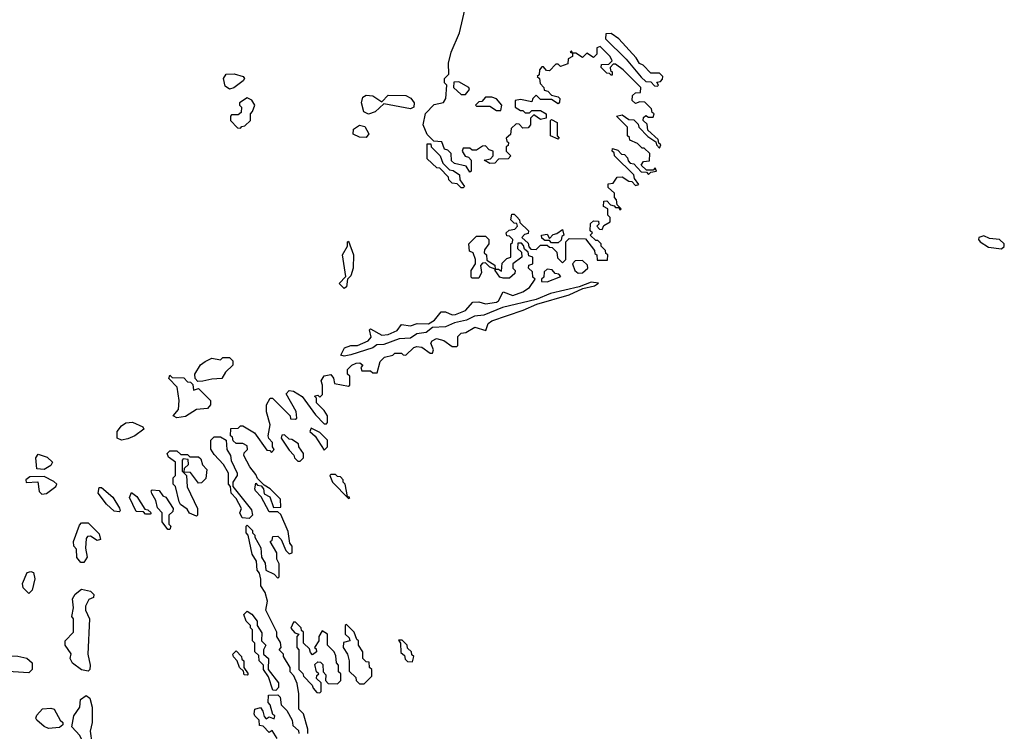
# Model space of a CAD drawing. Extents: x 2769579 to 2883812, y 684207 to 828660.
# Tile 493 of 505: x 2845754 to 2850217, y 809265 to 812492. Entities that reach past the tile are written whole.
import ezdxf

# ---------------------------------------------------------------- set-up
doc = ezdxf.new("R2010")
doc.units = 0

msp = doc.modelspace()

# ---------------------------------------------------------------- linework, layer by layer
at = {"layer": '0CON02XD'}
for points in [[(2847347, 811053), (2847340, 811085), (2847345, 811090), (2847395, 811061.2), (2847425, 811064), (2847465, 811082.5), (2847485, 811110), (2847525, 811103.3), (2847556.4, 811113.6), (2847607.7, 811112.3), (2847635, 811130), (2847665, 811167.5), (2847685, 811167.5), (2847715, 811153.8), (2847730, 811155), (2847775, 811173.8), (2847808.3, 811211.7), (2847835, 811212.5), (2847865, 811203.8), (2847915, 811211.2), (2847925, 811217.5), (2847945, 811257.5), (2847989.3, 811240.7), (2848035, 811257.5), (2848065, 811277.5), (2848090, 811315), (2848080, 811325), (2848078.3, 811348.3), (2848060, 811365), (2848061.7, 811378.3), (2848080, 811385), (2848080, 811415), (2848061.7, 811421.7), (2848058.3, 811438.3), (2848041.7, 811451.7), (2848038.3, 811468.3), (2848028.3, 811478.3), (2848011.7, 811478.3), (2848010, 811455), (2848028.3, 811438.3), (2848030, 811415), (2847990, 811385), (2847990, 811365), (2848000, 811355), (2847998.3, 811341.7), (2847975, 811320), (2847945, 811320), (2847930, 811325), (2847910, 811355), (2847910, 811360), (2847925, 811360), (2847938.3, 811351.7), (2847941.7, 811388.3), (2847961.7, 811408.3), (2847980, 811415), (2847980, 811475), (2847988.3, 811481.7), (2847990, 811495), (2847975, 811510), (2847961.7, 811511.7), (2847960, 811525), (2847973, 811537), (2847998.3, 811541.7), (2848010, 811555), (2848008.3, 811568.3), (2847995, 811570), (2847980, 811585), (2847985, 811610), (2847995, 811610), (2848008.3, 811598.3), (2848020, 811585), (2848021.7, 811571.7), (2848060, 811535), (2848058.3, 811521.7), (2848041.7, 811518.3), (2848030, 811505), (2848058.3, 811478.3), (2848061.7, 811461.7), (2848071.7, 811451.7), (2848095, 811450), (2848115, 811470), (2848145, 811470), (2848155, 811460), (2848168.3, 811458.3), (2848188.3, 811438.3), (2848191.7, 811411.7), (2848215, 811390), (2848230, 811405), (2848230, 811485), (2848245, 811500), (2848318.3, 811498.3), (2848360, 811445), (2848361.7, 811431.7), (2848370, 811425), (2848371.7, 811401.7), (2848418.3, 811401.7), (2848420, 811425), (2848411.7, 811431.7), (2848410, 811445), (2848390, 811465), (2848390, 811475), (2848375, 811490), (2848365, 811490), (2848340, 811515), (2848350, 811525), (2848340, 811535), (2848341.7, 811568.3), (2848355, 811580), (2848378.3, 811578.3), (2848380, 811565), (2848370, 811555), (2848381.7, 811541.7), (2848395, 811540), (2848401.7, 811558.3), (2848430, 811575), (2848430, 811595), (2848420, 811605), (2848420, 811635), (2848400, 811645), (2848401.7, 811668.3), (2848415, 811670), (2848431.7, 811651.7), (2848448.3, 811648.3), (2848455, 811640), (2848470, 811640), (2848475, 811630), (2848480, 811635), (2848461.7, 811651.7), (2848460, 811675), (2848450, 811685), (2848450, 811705), (2848421.7, 811731.7), (2848421.7, 811748.3), (2848445, 811750), (2848461.7, 811778.3), (2848485, 811780), (2848515, 811760), (2848528.3, 811758.3), (2848545, 811740), (2848560, 811745), (2848541.7, 811771.7), (2848538.3, 811788.3), (2848450, 811875), (2848448.3, 811888.3), (2848440, 811895), (2848441.7, 811908.3), (2848465, 811900), (2848481.7, 811881.7), (2848495, 811880), (2848510, 811865), (2848511.7, 811851.7), (2848521.7, 811841.7), (2848538.3, 811838.3), (2848571.7, 811801.7), (2848595, 811800), (2848605, 811790), (2848615, 811800), (2848640, 811805), (2848635, 811820), (2848625, 811810), (2848595, 811810), (2848571.7, 811831.7), (2848581.7, 811848.3), (2848608.3, 811851.7), (2848610, 811885), (2848585, 811910), (2848575, 811910), (2848555, 811930), (2848520, 811945), (2848518.3, 811958.3), (2848510, 811965), (2848510, 812005), (2848460, 812055), (2848485, 812060), (2848515, 812040), (2848538.3, 812038.3), (2848558.3, 812018.3), (2848560, 812005), (2848601.7, 811961.7), (2848638.3, 811938.3), (2848640, 811925), (2848655, 811910), (2848660, 811925), (2848651.7, 811931.7), (2848648.3, 811948.3), (2848601.7, 811991.7), (2848598.3, 812018.3), (2848580, 812035), (2848581.7, 812048.3), (2848592.5, 812057.5), (2848605, 812050), (2848625, 812050), (2848630, 812065), (2848621.7, 812071.7), (2848618.3, 812088.3), (2848588.3, 812118.3), (2848565, 812120), (2848545, 812112.5), (2848530, 812125), (2848531.7, 812148.3), (2848545, 812160), (2848568.3, 812161.7), (2848570, 812185), (2848490, 812265), (2848455, 812290), (2848445, 812290), (2848430, 812275), (2848431.7, 812261.7), (2848440, 812255), (2848440, 812240), (2848435, 812240), (2848428.3, 812248.3), (2848415, 812250), (2848390, 812275), (2848391.7, 812288.3), (2848425, 812290), (2848440, 812305), (2848430, 812325), (2848385, 812370), (2848370, 812365), (2848370, 812335), (2848355, 812320), (2848325, 812340), (2848305, 812320), (2848275, 812340), (2848260, 812340), (2848255, 812350), (2848250, 812345), (2848260, 812340), (2848260, 812325), (2848240, 812315), (2848238.3, 812291.7), (2848205, 812280), (2848195, 812290), (2848185, 812290), (2848155, 812260), (2848141.7, 812261.7), (2848128.3, 812278.3), (2848121.7, 812278.3), (2848110, 812265), (2848108.3, 812241.7), (2848100, 812235), (2848110, 812225), (2848113, 812203), (2848130, 812185), (2848131.7, 812171.7), (2848148.3, 812168.3), (2848165, 812150), (2848195, 812142.5), (2848202.5, 812135), (2848201.7, 812118.3), (2848195, 812110), (2848165, 812130), (2848115, 812130), (2848095, 812150), (2848080, 812135), (2848075, 812120), (2848025, 812130), (2848000, 812125), (2848000, 812095), (2848025, 812080), (2848035, 812080), (2848045, 812070), (2848065, 812070), (2848075, 812080), (2848115, 812080), (2848140, 812065), (2848140, 812045), (2848115, 812040), (2848085, 812060), (2848070, 812045), (2848070, 812015), (2848058.3, 812001.7), (2848035, 812000), (2848018.3, 812018.3), (2848005, 812020), (2847981.7, 811998.3), (2847978.3, 811971.7), (2847960, 811955), (2847961.7, 811941.7), (2847970, 811935), (2847968.3, 811921.7), (2847960, 811915), (2847960, 811895), (2847980, 811875), (2847968.3, 811861.7), (2847925, 811860), (2847908.3, 811841.7), (2847885, 811840), (2847860, 811855), (2847888.3, 811861.7), (2847900, 811875), (2847900, 811895), (2847881.7, 811901.7), (2847865, 811920), (2847851.7, 811918.3), (2847825, 811900), (2847805, 811900), (2847795, 811910), (2847765, 811910), (2847760, 811895), (2847773, 811873), (2847788.3, 811868.3), (2847800, 811855), (2847800, 811805), (2847795, 811800), (2847778.3, 811828.3), (2847725, 811840), (2847711.7, 811851.7), (2847710, 811885), (2847695, 811900), (2847680, 811905), (2847668.3, 811938.3), (2847631.7, 811941.7), (2847601.7, 811971.7), (2847583.3, 812015), (2847593, 812067), (2847632.7, 812107.3), (2847675, 812116.7), (2847685.8, 812134.2), (2847690, 812195), (2847680, 812205), (2847680, 812225), (2847700, 812245), (2847697.5, 812295), (2847710, 812345), (2847747, 812433), (2847778.3, 812561.7)], [(2848645, 812190), (2848650, 812195), (2848641.7, 812208.3), (2848658.3, 812211.7), (2848668.3, 812221.7), (2848670, 812235), (2848655, 812250), (2848615, 812250), (2848580, 812285), (2848563.3, 812293.3), (2848549.3, 812319.3), (2848470, 812405), (2848435, 812430), (2848411.7, 812428.3), (2848410, 812405), (2848503, 812313), (2848571.7, 812231.7), (2848591.7, 812211.7), (2848615, 812210), (2848631.7, 812191.7), (2848645, 812190)], [(2846705, 812177.5), (2846685, 812190), (2846677.5, 812225), (2846690, 812245), (2846726.1, 812246.1), (2846767.5, 812235), (2846772.5, 812225), (2846767.5, 812215), (2846725, 812183.3), (2846705, 812177.5)], [(2847775, 812153.3), (2847792.5, 812175), (2847790, 812185), (2847745, 812210), (2847721.7, 812208.3), (2847720, 812185), (2847755, 812153.3), (2847775, 812153.3)], [(2846755, 812000), (2846761.7, 812008.3), (2846775, 812010), (2846800, 812035), (2846800, 812065), (2846810, 812075), (2846820, 812105), (2846806.4, 812126.4), (2846785, 812137.5), (2846750, 812115), (2846750, 812105), (2846760, 812095), (2846758.3, 812071.7), (2846745, 812060), (2846715, 812060), (2846710, 812055), (2846710, 812035), (2846741.7, 812001.7), (2846755, 812000)], [(2847335, 812063.3), (2847313.9, 812073.9), (2847303.8, 812115), (2847309.3, 812140.7), (2847325, 812150), (2847355, 812146.7), (2847395, 812120), (2847425, 812150), (2847505, 812147.5), (2847526.4, 812136.4), (2847542.5, 812115), (2847540, 812095), (2847525, 812087.5), (2847405, 812110), (2847366.1, 812073.9), (2847335, 812063.3)], [(2847935, 812080), (2847940, 812105), (2847915, 812132.5), (2847895, 812140), (2847865, 812140), (2847848.3, 812121.7), (2847835, 812120), (2847820, 812105), (2847825, 812100), (2847885, 812100), (2847915, 812080), (2847935, 812080)], [(2848195, 811950), (2848160, 811965), (2848160, 812035), (2848165, 812040), (2848190, 812025), (2848190, 811965), (2848200, 811955), (2848195, 811950)], [(2847325, 811957.5), (2847295, 811958.8), (2847265, 811972.5), (2847267.5, 811995), (2847295, 812013.3), (2847318.3, 812008.3), (2847336.7, 811975), (2847325, 811957.5)], [(2847765, 811730), (2847755, 811730), (2847737.5, 811747.5), (2847715, 811750), (2847700, 811765), (2847698.3, 811778.3), (2847658.3, 811818.3), (2847645, 811820), (2847601.7, 811861.7), (2847601.7, 811928.3), (2847618.3, 811928.3), (2847620, 811915), (2847660, 811875), (2847671.7, 811841.7), (2847701.7, 811811.7), (2847718.3, 811808.3), (2847748.3, 811788.3), (2847750, 811765), (2847770, 811735), (2847765, 811730)], [(2848195, 811480), (2848165, 811480), (2848155, 811490), (2848135, 811490), (2848121.7, 811501.7), (2848120, 811515), (2848145, 811520), (2848155, 811500), (2848171.7, 811518.3), (2848188.3, 811521.7), (2848215, 811540), (2848220, 811515), (2848211.7, 811508.3), (2848208.3, 811491.7), (2848195, 811480)], [(2847225, 811272.5), (2847202.5, 811295), (2847233, 811327), (2847218, 811425), (2847240, 811465), (2847240, 811485), (2847245, 811487.5), (2847268, 811425), (2847266.2, 811365), (2847255, 811330), (2847240, 811315), (2847235, 811280), (2847225, 811272.5)], [(2847835, 811320), (2847805, 811320), (2847800, 811325), (2847800, 811355), (2847820, 811385), (2847820, 811405), (2847810, 811435), (2847793, 811443), (2847790, 811475), (2847825, 811510), (2847865, 811510), (2847880, 811495), (2847880, 811475), (2847861.7, 811448.3), (2847860, 811435), (2847870, 811425), (2847871.7, 811401.7), (2847908.3, 811378.3), (2847910, 811360), (2847885, 811370), (2847865, 811390), (2847851.7, 811388.3), (2847842.5, 811377.5), (2847847.5, 811345), (2847835, 811320)], [(2850205, 811452.2), (2850216.7, 811463.3), (2850217.3, 811475), (2850195.3, 811495.3), (2850150.3, 811500.3), (2850125, 811511.2), (2850102.5, 811505), (2850100, 811495), (2850107.5, 811485), (2850145, 811460), (2850205, 811452.2)], [(2848285, 811342.5), (2848305, 811343.3), (2848330, 811365), (2848328.3, 811378.3), (2848305, 811400), (2848271.7, 811398.3), (2848260, 811385), (2848270, 811355), (2848285, 811342.5)], [(2848145, 811302.5), (2848207, 811327), (2848198.3, 811338.3), (2848181.7, 811341.7), (2848168.3, 811358.3), (2848145, 811360), (2848131.7, 811348.3), (2848130, 811325), (2848120, 811315), (2848120, 811305), (2848145, 811302.5)], [(2847060, 809255), (2847060, 809275), (2847040, 809345), (2847020, 809365), (2847020, 809435), (2847011.7, 809481.7), (2846997, 809517), (2846980, 809535), (2846980, 809555), (2846950, 809605), (2846950, 809615), (2846930, 809635), (2846940, 809645), (2846937, 809667), (2846920, 809695), (2846920, 809715), (2846870, 809815), (2846877.5, 809855), (2846867.5, 809895), (2846847.5, 809925), (2846847.5, 809955), (2846841.7, 809981.7), (2846830, 809995), (2846827, 810037), (2846808.3, 810068.3), (2846790, 810155), (2846780, 810165), (2846780, 810195), (2846785, 810200), (2846810, 810175), (2846810, 810165), (2846820, 810155), (2846820, 810145), (2846847, 810097), (2846850, 810055), (2846867, 810027), (2846870, 809995), (2846908.3, 809978.3), (2846925, 809960), (2846930, 809965), (2846930, 810025), (2846920, 810045), (2846920, 810075), (2846890, 810125), (2846898.3, 810131.7), (2846901.7, 810148.3), (2846925, 810150), (2846940, 810135), (2846960, 810085), (2846975, 810070), (2846990, 810075), (2846990, 810105), (2846978.3, 810118.3), (2846971.7, 810171.7), (2846938.3, 810248.3), (2846925, 810260), (2846885, 810260), (2846848.3, 810328.3), (2846822.5, 810355), (2846820, 810365), (2846825, 810390), (2846831.7, 810381.7), (2846848.3, 810378.3), (2846860, 810365), (2846861.7, 810341.7), (2846888.3, 810328.3), (2846905, 810280), (2846938.3, 810281.7), (2846937, 810317), (2846890, 810365), (2846861.7, 810381.7), (2846831.7, 810411.7), (2846825, 810430), (2846797.5, 810465), (2846770, 810515), (2846771.7, 810528.3), (2846787, 810543), (2846785, 810560), (2846765, 810570), (2846735, 810570), (2846721.7, 810581.7), (2846718.3, 810598.3), (2846710, 810605), (2846711.7, 810638.3), (2846745, 810640), (2846755, 810650), (2846765, 810650), (2846818.3, 810618.3), (2846875, 810540), (2846888.3, 810538.3), (2846895, 810530), (2846907, 810543), (2846900, 810555), (2846900, 810575), (2846883, 810593), (2846880, 810605), (2846890, 810655), (2846873.6, 810713.6), (2846872.5, 810745), (2846890, 810775), (2846900, 810775), (2846980, 810695), (2846981.7, 810681.7), (2847005, 810680), (2847010, 810685), (2847007.5, 810715), (2846962.5, 810795), (2846975, 810810), (2846995, 810807.5), (2847033.9, 810783.9), (2847095, 810700), (2847135, 810660), (2847145, 810660), (2847150, 810665), (2847150, 810695), (2847135, 810720), (2847100, 810755), (2847100, 810775), (2847090, 810785), (2847105, 810790), (2847115, 810780), (2847127.5, 810792.5), (2847127.5, 810835), (2847120, 810855), (2847135, 810876.7), (2847165, 810882.5), (2847177, 810867), (2847181.7, 810841.7), (2847245, 810830), (2847250, 810835), (2847250, 810875), (2847240, 810885), (2847240, 810905), (2847260, 810925), (2847280, 810935), (2847296.2, 810936.2), (2847310, 810925), (2847300, 810915), (2847305, 810900), (2847345, 810900), (2847355, 810890), (2847375, 810890), (2847388.3, 810941.7), (2847408.3, 810961.7), (2847445, 810970), (2847455, 810980), (2847485, 810980), (2847491.7, 810971.7), (2847505, 810970), (2847540, 811005), (2847555, 811010), (2847577, 811007), (2847615, 810980), (2847625, 810980), (2847630, 810995), (2847617.5, 811025), (2847623.6, 811036.4), (2847644.1, 811045.9), (2847677, 811037), (2847715, 811010), (2847735, 811010), (2847740, 811015), (2847740, 811055), (2847755, 811070), (2847777, 811073), (2847817, 811097), (2847867, 811083), (2847877.5, 811115), (2847894, 811126), (2848035.9, 811174.1), (2848098.3, 811201.7), (2848245, 811243.8), (2848306.7, 811273.3), (2848360, 811285), (2848377.5, 811297.5), (2848345, 811301.2), (2848290, 811280), (2848160.3, 811249.7), (2848095, 811223.3), (2847942.9, 811187.1), (2847857.3, 811152.7), (2847815, 811147.1), (2847780, 811130), (2847725, 811117.5), (2847685, 811098.6), (2847625, 811096.7), (2847596.9, 811073.1), (2847555, 811067.1), (2847525, 811047.1), (2847475, 811044), (2847405, 811018.6), (2847372.5, 811017.5), (2847355, 811004.2), (2847255, 810972.5), (2847225, 810966.2), (2847210.5, 810970.5), (2847226.1, 811003.9), (2847255, 811013.8), (2847285.9, 811014.1), (2847333.6, 811036.4), (2847347, 811053)], [(2846561.7, 810851.7), (2846550, 810865), (2846547.5, 810885), (2846573.6, 810926.4), (2846595, 810942.5), (2846625, 810957.5), (2846665, 810950), (2846675, 810960), (2846705, 810960), (2846720, 810945), (2846720, 810925), (2846687, 810893), (2846670, 810865), (2846625, 810862.5), (2846585, 810852.5), (2846561.7, 810851.7)], [(2846466.4, 810686.4), (2846450, 810695), (2846473.3, 810725), (2846476.7, 810765), (2846467.5, 810825), (2846430, 810865), (2846435, 810880), (2846445, 810870), (2846498.3, 810868.3), (2846515, 810850), (2846528.3, 810848.3), (2846538.3, 810838.3), (2846541.7, 810811.7), (2846565, 810820), (2846618.8, 810765), (2846618.8, 810745), (2846605, 810729.2), (2846555, 810723.8), (2846505, 810691.9), (2846466.4, 810686.4)], [(2846215, 810585.7), (2846196.2, 810595), (2846196.2, 810625), (2846215, 810650), (2846235, 810663.3), (2846265, 810666.2), (2846312.5, 810645), (2846317.5, 810635), (2846275.4, 810604.6), (2846245, 810591.1), (2846215, 810585.7)], [(2847135, 810540), (2847150, 810555), (2847150, 810585), (2847115, 810620), (2847075, 810640), (2847070, 810625), (2847093, 810603), (2847135, 810540)], [(2846795, 810230), (2846763.3, 810233.3), (2846752.5, 810255), (2846760, 810275), (2846735, 810320), (2846712.5, 810345), (2846710, 810375), (2846700, 810385), (2846700, 810435), (2846677.5, 810475), (2846635, 810520), (2846620, 810545), (2846620, 810585), (2846635, 810600), (2846665, 810600), (2846690, 810585), (2846693, 810543), (2846710, 810515), (2846713, 810493), (2846740, 810435), (2846740, 810425), (2846720, 810395), (2846720, 810375), (2846805, 810270), (2846810, 810245), (2846795, 810230)], [(2847025, 810490), (2847040, 810505), (2847040, 810525), (2847020, 810555), (2847018.3, 810568.3), (2846988.3, 810588.3), (2846975, 810590), (2846955, 810610), (2846941.7, 810608.3), (2846940, 810595), (2846975, 810540), (2846996.7, 810516.7), (2847000, 810505), (2847015, 810490), (2847025, 810490)], [(2845865, 810452.2), (2845831.2, 810455), (2845827.5, 810505), (2845838.3, 810521.7), (2845878.3, 810508.3), (2845903.3, 810485), (2845895, 810470), (2845865, 810452.2)], [(2846555, 810240), (2846523.6, 810253.6), (2846513, 810273), (2846483.3, 810293.3), (2846477.5, 810305), (2846460, 810375), (2846450, 810385), (2846450, 810415), (2846460, 810425), (2846460, 810485), (2846428.3, 810508.3), (2846422.5, 810525), (2846435, 810537.5), (2846467, 810537), (2846485, 810520), (2846515, 810520), (2846525, 810510), (2846565, 810510), (2846575, 810500), (2846583, 810473), (2846601.7, 810451.7), (2846598.3, 810411.7), (2846578.3, 810391.7), (2846565, 810390), (2846528.3, 810438.3), (2846500, 810440), (2846501.7, 810458.3), (2846520, 810475), (2846518.3, 810498.3), (2846495, 810500), (2846490, 810495), (2846490, 810445), (2846510, 810425), (2846513, 810373), (2846560, 810275), (2846560, 810245), (2846555, 810240)], [(2845855, 810340), (2845875, 810343.3), (2845917.5, 810375), (2845922.5, 810385), (2845908.3, 810398.3), (2845865, 810420), (2845800.7, 810419.3), (2845782.5, 810405), (2845783.3, 810393.3), (2845837, 810397), (2845842.7, 810352.7), (2845855, 810340)], [(2847245, 810320), (2847250, 810325), (2847240, 810330), (2847230, 810385), (2847220, 810395), (2847220, 810405), (2847208.3, 810418.3), (2847195, 810420), (2847185, 810430), (2847165, 810430), (2847160, 810425), (2847172.5, 810395), (2847245, 810320)], [(2846205, 810260), (2846183, 810263), (2846147.5, 810295), (2846110, 810345), (2846115, 810370), (2846125, 810370), (2846176.4, 810326.4), (2846207, 810277), (2846210, 810265), (2846205, 810260)], [(2846345, 810250), (2846325, 810250), (2846315, 810260), (2846281.7, 810261.7), (2846252.5, 810325), (2846261.7, 810348.3), (2846285, 810330), (2846321.7, 810271.7), (2846335, 810270), (2846350, 810255), (2846345, 810250)], [(2846435, 810180), (2846425, 810180), (2846400, 810215), (2846400, 810255), (2846378.3, 810278.3), (2846371.7, 810311.7), (2846353, 810343), (2846350, 810355), (2846355, 810360), (2846386.4, 810356.4), (2846403.3, 810333.3), (2846416.4, 810326.4), (2846450, 810275), (2846448.3, 810261.7), (2846430, 810245), (2846430, 810205), (2846440, 810195), (2846435, 810180)], [(2846045, 810030), (2846030.7, 810030.7), (2846013.9, 810053.9), (2846011.7, 810091.7), (2846000, 810105), (2845997.5, 810125), (2846025, 810200), (2846035, 810210), (2846065, 810210), (2846115, 810160), (2846120, 810135), (2846105, 810130), (2846075, 810150), (2846061.7, 810148.3), (2846055, 810140), (2846052.5, 810095), (2846060, 810055), (2846045, 810030)], [(2845795, 809890), (2845770, 809915), (2845767.5, 809935), (2845787.5, 809985), (2845805, 809990), (2845816.7, 809985), (2845823, 809957), (2845810, 809905), (2845795, 809890)], [(2846065, 809537.5), (2846035, 809543.3), (2845994.1, 809574.1), (2845982.5, 809595), (2845987, 809617), (2845960, 809655), (2845960, 809675), (2845997.5, 809715), (2845997.5, 809775), (2845990, 809785), (2845997.5, 809825), (2845993.3, 809865), (2846005, 809887.5), (2846035, 809910), (2846075, 809900), (2846090, 809885), (2846088.3, 809871.7), (2846067, 809863), (2846053, 809833), (2846052.5, 809815), (2846070, 809775), (2846063.3, 809615), (2846073.8, 809565), (2846072.5, 809545), (2846065, 809537.5)], [(2846915, 809450), (2846901.7, 809451.7), (2846881.7, 809511.7), (2846860, 809545), (2846860, 809565), (2846840, 809585), (2846838.3, 809608.3), (2846820, 809625), (2846820, 809665), (2846810, 809675), (2846810, 809725), (2846800, 809735), (2846800, 809745), (2846780, 809765), (2846770, 809795), (2846785, 809810), (2846806.4, 809796.4), (2846830, 809765), (2846830, 809745), (2846851.7, 809711.7), (2846850, 809675), (2846870, 809655), (2846860, 809635), (2846860, 809615), (2846882.5, 809595), (2846880, 809545), (2846926.7, 809485), (2846927, 809463), (2846915, 809450)], [(2847115, 809440), (2847120, 809445), (2847120, 809485), (2847100, 809505), (2847101.7, 809518.3), (2847110, 809525), (2847100, 809535), (2847092.5, 809567.5), (2847105, 809580), (2847118.3, 809578.3), (2847128.3, 809568.3), (2847130, 809535), (2847141.7, 809521.7), (2847140, 809495), (2847151.7, 809481.7), (2847195, 809480), (2847210, 809495), (2847210, 809525), (2847200, 809535), (2847200, 809565), (2847190, 809575), (2847187, 809607), (2847180, 809625), (2847150, 809655), (2847150, 809705), (2847125, 809720), (2847110, 809695), (2847110, 809675), (2847090, 809645), (2847098.3, 809638.3), (2847100, 809625), (2847081.7, 809611.7), (2847071.7, 809621.7), (2847068.3, 809638.3), (2847040, 809665), (2847040, 809715), (2847031.7, 809721.7), (2847030, 809735), (2847005, 809760), (2846995, 809760), (2846983, 809733), (2847001.7, 809711.7), (2847020, 809705), (2847010, 809695), (2847010, 809645), (2847020, 809635), (2847020, 809545), (2847037, 809527), (2847040, 809515), (2847080, 809475), (2847085, 809460), (2847101.7, 809441.7), (2847115, 809440)], [(2847315, 809480), (2847350, 809515), (2847350, 809545), (2847340, 809555), (2847338.3, 809578.3), (2847325, 809580), (2847310, 809595), (2847310, 809625), (2847290, 809655), (2847290, 809675), (2847281.7, 809681.7), (2847270, 809715), (2847235, 809750), (2847230, 809745), (2847230, 809705), (2847248.3, 809688.3), (2847250, 809675), (2847221.7, 809668.3), (2847220, 809645), (2847240, 809615), (2847247.5, 809585), (2847248.3, 809538.3), (2847278.3, 809508.3), (2847280, 809495), (2847295, 809480), (2847315, 809480)], [(2847535, 809580), (2847540, 809605), (2847531.7, 809611.7), (2847530, 809625), (2847511.7, 809641.7), (2847510, 809655), (2847488.3, 809678.3), (2847471.7, 809678.3), (2847480, 809665), (2847481.7, 809621.7), (2847498.3, 809608.3), (2847501.7, 809591.7), (2847511.7, 809581.7), (2847535, 809580)], [(2846785, 809520), (2846771.7, 809521.7), (2846768.3, 809538.3), (2846750, 809555), (2846740, 809585), (2846723, 809603), (2846720, 809615), (2846735, 809630), (2846760, 809605), (2846761.7, 809591.7), (2846770, 809585), (2846770, 809555), (2846790, 809525), (2846785, 809520)], [(2845795, 809530), (2845678.3, 809538.3), (2845672.5, 809545), (2845673.3, 809565), (2845690, 809595), (2845705, 809606.7), (2845746.1, 809606.1), (2845786.4, 809596.4), (2845810, 809575), (2845810, 809545), (2845795, 809530)], [(2846921.7, 809231.7), (2846898.3, 809268.3), (2846885, 809260), (2846858.3, 809288.3), (2846841.7, 809291.7), (2846840, 809315), (2846820, 809335), (2846817.5, 809345), (2846820, 809365), (2846845, 809372.5), (2846857, 809357), (2846861.7, 809331.7), (2846871.7, 809321.7), (2846885, 809330), (2846908.3, 809321.7), (2846910, 809335), (2846901.7, 809341.7), (2846890, 809385), (2846880, 809395), (2846881.7, 809428.3), (2846925, 809430), (2846935, 809420), (2846940, 809385), (2846965, 809360), (2846990, 809315), (2846991.7, 809291.7), (2847018.3, 809268.3), (2847020, 809255)], [(2846075, 809177.5), (2846055, 809187.5), (2846026.1, 809246.1), (2845990, 809285), (2846000, 809335), (2846026.2, 809375), (2846030.5, 809409.5), (2846055, 809426.7), (2846072.5, 809415), (2846082.5, 809375), (2846082.5, 809305), (2846073.3, 809265), (2846080.7, 809210.7), (2846100, 809185), (2846095, 809180), (2846075, 809177.5)], [(2845885, 809277.5), (2845865, 809287.5), (2845832.5, 809315), (2845827.5, 809325), (2845831.2, 809338.8), (2845857.5, 809367.5), (2845895, 809370), (2845910, 809365), (2845937.5, 809315), (2845950, 809305), (2845950, 809295), (2845935, 809282.5), (2845885, 809277.5)]]:
    msp.add_lwpolyline(points, dxfattribs=at)

doc.saveas('drawing.dxf')
